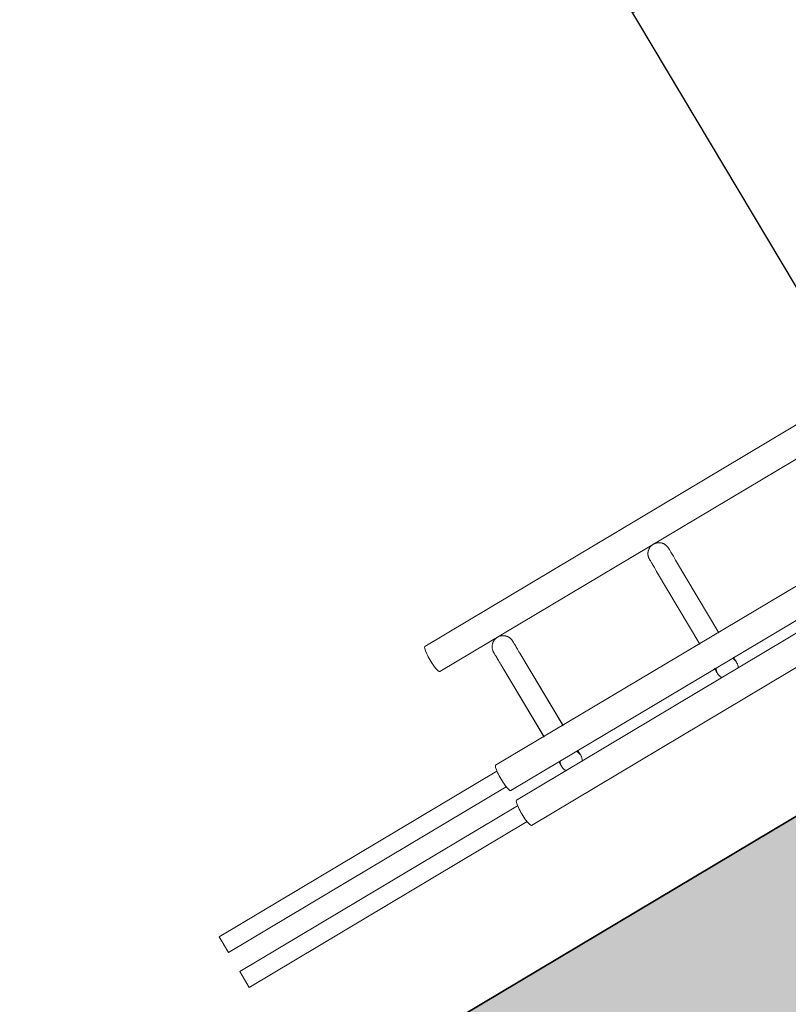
# Model space of a CAD drawing. Header units: metres. Extents: x 127444 to 127966, y 464485 to 464708.
# Tile 267 of 425: x 127922.413 to 127922.622, y 464649.067 to 464649.335. Entities that reach past the tile are written whole.
import ezdxf

# ---------------------------------------------------------------- set-up
doc = ezdxf.new("R2010")
doc.units = ezdxf.units.M
doc.layers.get('Defpoints').update_dxf_attribs({"color": 181, "lineweight": 25})
for name, color, linetype, lineweight in [('A-FLOR-HRAL', 11, 'Continuous', 9), ('B-WE-VH-VERHARDING_BETONSTRAATSTEEN-A-200', 8, 'Continuous', 9), ('N-WE-VH-VERHARDING_BETON-A', 252, 'Continuous', 18), ('N-WE-VH-VERHARDING_BETON-G', 252, 'Continuous', 35), ('S-BEAM', 12, 'Continuous', 9)]:
    doc.layers.add(name, color=color, linetype=linetype, lineweight=lineweight)

# ---------------------------------------------------------------- blocks, each defined once
blk = doc.blocks.new('34_22_B_BNP_Hekwerk_Integra_Schuin - Integra_Schuin_1000-4876941--2_00_00')
at = {"layer": 'A-FLOR-HRAL'}
for p, q in [((2736.98, 47.13), (-1956.09, 47.13)), ((-1956.09, 39.13), (2736.98, 39.13)), ((2736.97, 9.5), (-1956.09, 9.5)), ((-2044.5, 8), (-1956.6, 8)), ((-2044.5, 8), (-2044.5, 3)), ((-1956.6, 3), (-2044.5, 3)), ((-1956.09, 1.5), (2736.97, 1.5)), ((2736.97, -1.5), (-1956.09, -1.5)), ((-2044.5, -3), (-1956.6, -3)), ((-2044.5, -8), (-2044.5, -3)), ((-1956.6, -8), (-2044.5, -8)), ((-1956.09, -9.5), (2736.97, -9.5))]:
    blk.add_line(p, q, dxfattribs=at)
for centre in [(-1956.09, 43.13), (-1956.09, 5.5), (-1956.09, -5.5)]:
    blk.add_ellipse(centre, major_axis=(0, 4), ratio=0.163326, start_param=0, end_param=3.141593, dxfattribs=at)
at = {"layer": 'S-BEAM'}
for p, q in [((-1940.84, 32.34), (-1940.84, 9.36)), ((-1940.84, 32.34), (-1940.84, 9.36)), ((-1940.84, 32.34), (-1940.84, 9.36)), ((-1940.84, 32.34), (-1940.84, 9.37)), ((-1934.84, 9.36), (-1934.84, 32.34)), ((-1934.84, 9.36), (-1934.84, 32.34)), ((-1934.84, 9.36), (-1934.84, 32.34)), ((-1934.84, 9.37), (-1934.84, 32.34)), ((-1891.53, 32.34), (-1891.53, 9.36)), ((-1891.53, 32.34), (-1891.53, 9.36)), ((-1891.53, 32.34), (-1891.53, 9.36)), ((-1891.53, 32.34), (-1891.53, 9.36)), ((-1885.53, 9.36), (-1885.53, 32.34)), ((-1885.53, 9.36), (-1885.53, 32.34)), ((-1885.53, 9.36), (-1885.53, 32.34)), ((-1885.53, 9.36), (-1885.53, 32.34))]:
    blk.add_line(p, q, dxfattribs=at)
at = {"layer": 'S-BEAM', "flags": 128}
for points in [[(-1940.84, 36.13), (-1940.83, 36.25), (-1940.83, 36.36), (-1940.81, 36.48), (-1940.8, 36.6), (-1940.78, 36.72), (-1940.75, 36.84), (-1940.72, 36.95), (-1940.68, 37.07), (-1940.64, 37.18), (-1940.6, 37.29), (-1940.55, 37.4), (-1940.5, 37.51), (-1940.44, 37.62), (-1940.38, 37.72), (-1940.31, 37.82), (-1940.24, 37.92), (-1940.17, 38.01), (-1940.09, 38.1), (-1940.01, 38.19), (-1939.93, 38.28), (-1939.84, 38.36), (-1939.75, 38.44), (-1939.65, 38.51), (-1939.56, 38.58), (-1939.46, 38.65), (-1939.36, 38.71), (-1939.25, 38.77), (-1939.14, 38.83), (-1939.03, 38.88), (-1938.92, 38.92), (-1938.81, 38.96), (-1938.7, 39), (-1938.58, 39.03), (-1938.46, 39.06), (-1938.35, 39.08), (-1938.23, 39.1), (-1938.11, 39.11), (-1937.99, 39.12), (-1937.87, 39.12), (-1937.75, 39.12), (-1937.63, 39.12), (-1937.51, 39.11), (-1937.39, 39.09), (-1937.27, 39.07), (-1937.15, 39.05), (-1937.04, 39.02), (-1936.92, 38.98), (-1936.81, 38.94), (-1936.7, 38.9), (-1936.59, 38.85), (-1936.48, 38.8), (-1936.37, 38.74), (-1936.27, 38.68), (-1936.17, 38.62), (-1936.07, 38.55), (-1935.98, 38.48), (-1935.88, 38.4), (-1935.79, 38.32), (-1935.71, 38.24), (-1935.62, 38.15), (-1935.55, 38.06), (-1935.47, 37.97), (-1935.4, 37.87), (-1935.33, 37.77), (-1935.27, 37.67), (-1935.21, 37.57), (-1935.15, 37.46), (-1935.1, 37.35), (-1935.05, 37.24), (-1935.01, 37.13), (-1934.97, 37.02), (-1934.94, 36.9), (-1934.91, 36.78), (-1934.89, 36.67), (-1934.87, 36.55), (-1934.85, 36.43), (-1934.84, 36.31), (-1934.84, 36.19), (-1934.84, 36.13)], [(-1940.8, 36.6), (-1940.78, 36.72), (-1940.75, 36.84), (-1940.72, 36.95), (-1940.68, 37.07), (-1940.64, 37.18), (-1940.6, 37.29), (-1940.55, 37.4), (-1940.5, 37.51), (-1940.44, 37.62), (-1940.38, 37.72), (-1940.31, 37.82), (-1940.24, 37.92), (-1940.17, 38.01), (-1940.09, 38.1), (-1940.01, 38.19), (-1939.93, 38.28), (-1939.84, 38.36), (-1939.75, 38.44), (-1939.65, 38.51), (-1939.56, 38.58), (-1939.46, 38.65), (-1939.36, 38.71), (-1939.25, 38.77), (-1939.14, 38.83), (-1939.03, 38.88), (-1938.92, 38.92), (-1938.81, 38.96), (-1938.7, 39), (-1938.58, 39.03), (-1938.46, 39.06), (-1938.35, 39.08), (-1938.23, 39.1), (-1938.11, 39.11), (-1937.99, 39.12), (-1937.87, 39.12), (-1937.75, 39.12), (-1937.63, 39.12), (-1937.51, 39.11), (-1937.39, 39.09), (-1937.27, 39.07), (-1937.15, 39.05), (-1937.04, 39.02), (-1936.92, 38.98), (-1936.81, 38.94), (-1936.7, 38.9), (-1936.59, 38.85), (-1936.48, 38.8), (-1936.37, 38.74), (-1936.27, 38.68), (-1936.17, 38.62), (-1936.07, 38.55), (-1935.98, 38.48), (-1935.88, 38.4), (-1935.79, 38.32), (-1935.71, 38.24), (-1935.62, 38.15), (-1935.55, 38.06), (-1935.47, 37.97), (-1935.4, 37.87), (-1935.33, 37.77), (-1935.27, 37.67), (-1935.21, 37.57), (-1935.15, 37.46), (-1935.1, 37.35), (-1935.05, 37.24), (-1935.01, 37.13), (-1934.97, 37.02), (-1934.94, 36.9), (-1934.91, 36.78), (-1934.89, 36.67), (-1934.87, 36.55), (-1934.85, 36.43), (-1934.84, 36.31), (-1934.84, 36.19), (-1934.84, 36.13)], [(-1891.53, 36.13), (-1891.53, 36.25), (-1891.53, 36.36), (-1891.51, 36.48), (-1891.5, 36.6), (-1891.48, 36.72), (-1891.45, 36.84), (-1891.42, 36.95), (-1891.38, 37.07), (-1891.34, 37.18), (-1891.3, 37.29), (-1891.25, 37.4), (-1891.2, 37.51), (-1891.14, 37.62), (-1891.08, 37.72), (-1891.01, 37.82), (-1890.94, 37.92), (-1890.87, 38.01), (-1890.79, 38.1), (-1890.71, 38.19), (-1890.62, 38.28), (-1890.54, 38.36), (-1890.45, 38.44), (-1890.35, 38.51), (-1890.26, 38.58), (-1890.16, 38.65), (-1890.05, 38.71), (-1889.95, 38.77), (-1889.84, 38.83), (-1889.73, 38.88), (-1889.62, 38.92), (-1889.51, 38.96), (-1889.39, 39), (-1889.28, 39.03), (-1889.16, 39.06), (-1889.04, 39.08), (-1888.93, 39.1), (-1888.81, 39.11), (-1888.69, 39.12), (-1888.57, 39.12), (-1888.45, 39.12), (-1888.33, 39.12), (-1888.21, 39.11), (-1888.09, 39.09), (-1887.97, 39.07), (-1887.85, 39.05), (-1887.74, 39.02), (-1887.62, 38.98), (-1887.51, 38.94), (-1887.4, 38.9), (-1887.29, 38.85), (-1887.18, 38.8), (-1887.07, 38.74), (-1886.97, 38.68), (-1886.87, 38.62), (-1886.77, 38.55), (-1886.67, 38.48), (-1886.58, 38.4), (-1886.49, 38.32), (-1886.41, 38.24), (-1886.32, 38.15), (-1886.24, 38.06), (-1886.17, 37.97), (-1886.1, 37.87), (-1886.03, 37.77), (-1885.96, 37.67), (-1885.9, 37.57), (-1885.85, 37.46), (-1885.8, 37.35), (-1885.75, 37.24), (-1885.71, 37.13), (-1885.67, 37.02), (-1885.64, 36.9), (-1885.61, 36.78), (-1885.58, 36.67), (-1885.56, 36.55), (-1885.55, 36.43), (-1885.54, 36.31), (-1885.54, 36.19), (-1885.53, 36.13)], [(-1891.5, 36.6), (-1891.48, 36.72), (-1891.45, 36.84), (-1891.42, 36.95), (-1891.38, 37.07), (-1891.34, 37.18), (-1891.3, 37.29), (-1891.25, 37.4), (-1891.2, 37.51), (-1891.14, 37.62), (-1891.08, 37.72), (-1891.01, 37.82), (-1890.94, 37.92), (-1890.87, 38.01), (-1890.79, 38.1), (-1890.71, 38.19), (-1890.62, 38.28), (-1890.54, 38.36), (-1890.45, 38.44), (-1890.35, 38.51), (-1890.26, 38.58), (-1890.16, 38.65), (-1890.05, 38.71), (-1889.95, 38.77), (-1889.84, 38.83), (-1889.73, 38.88), (-1889.62, 38.92), (-1889.51, 38.96), (-1889.39, 39), (-1889.28, 39.03), (-1889.16, 39.06), (-1889.04, 39.08), (-1888.93, 39.1), (-1888.81, 39.11), (-1888.69, 39.12), (-1888.57, 39.12), (-1888.45, 39.12), (-1888.33, 39.12), (-1888.21, 39.11), (-1888.09, 39.09), (-1887.97, 39.07), (-1887.85, 39.05), (-1887.74, 39.02), (-1887.62, 38.98), (-1887.51, 38.94), (-1887.4, 38.9), (-1887.29, 38.85), (-1887.18, 38.8), (-1887.07, 38.74), (-1886.97, 38.68), (-1886.87, 38.62), (-1886.77, 38.55), (-1886.67, 38.48), (-1886.58, 38.4), (-1886.49, 38.32), (-1886.41, 38.24), (-1886.32, 38.15), (-1886.24, 38.06), (-1886.17, 37.97), (-1886.1, 37.87), (-1886.03, 37.77), (-1885.96, 37.67), (-1885.9, 37.57), (-1885.85, 37.46), (-1885.8, 37.35), (-1885.75, 37.24), (-1885.71, 37.13), (-1885.67, 37.02), (-1885.64, 36.9), (-1885.61, 36.78), (-1885.58, 36.67), (-1885.56, 36.55), (-1885.55, 36.43), (-1885.54, 36.31), (-1885.54, 36.19), (-1885.53, 36.13)], [(-1940.84, 32.34), (-1940.84, 32.75), (-1940.84, 33.15), (-1940.84, 33.52), (-1940.84, 33.87), (-1940.84, 34.2), (-1940.84, 34.5), (-1940.84, 34.78), (-1940.84, 35.03), (-1940.84, 35.26), (-1940.84, 35.46), (-1940.84, 35.64), (-1940.84, 35.78), (-1940.84, 35.91), (-1940.84, 36), (-1940.84, 36.07), (-1940.84, 36.11), (-1940.84, 36.13)], [(-1940.84, 36.13), (-1940.84, 36.11), (-1940.84, 36.07), (-1940.84, 36), (-1940.84, 35.91), (-1940.84, 35.79), (-1940.84, 35.64), (-1940.84, 35.46), (-1940.84, 35.26), (-1940.84, 35.04), (-1940.84, 34.78), (-1940.84, 34.51), (-1940.84, 34.2), (-1940.84, 33.88), (-1940.84, 33.53), (-1940.84, 33.16), (-1940.84, 32.76), (-1940.84, 32.34), (-1940.84, 32.34)], [(-1934.84, 32.34), (-1934.84, 32.75), (-1934.84, 33.15), (-1934.84, 33.52), (-1934.84, 33.87), (-1934.84, 34.2), (-1934.84, 34.5), (-1934.84, 34.78), (-1934.84, 35.03), (-1934.84, 35.26), (-1934.84, 35.46), (-1934.84, 35.64), (-1934.84, 35.78), (-1934.84, 35.91), (-1934.84, 36), (-1934.84, 36.07), (-1934.84, 36.11), (-1934.84, 36.13)], [(-1934.84, 36.13), (-1934.84, 36.11), (-1934.84, 36.07), (-1934.84, 36), (-1934.84, 35.91), (-1934.84, 35.79), (-1934.84, 35.64), (-1934.84, 35.46), (-1934.84, 35.26), (-1934.84, 35.04), (-1934.84, 34.78), (-1934.84, 34.51), (-1934.84, 34.2), (-1934.84, 33.88), (-1934.84, 33.53), (-1934.84, 33.16), (-1934.84, 32.76), (-1934.84, 32.34), (-1934.84, 32.34)], [(-1934.84, 33.52), (-1934.84, 33.87), (-1934.84, 34.2), (-1934.84, 34.5), (-1934.84, 34.78), (-1934.84, 35.03), (-1934.84, 35.26), (-1934.84, 35.46), (-1934.84, 35.64), (-1934.84, 35.78), (-1934.84, 35.91), (-1934.84, 36), (-1934.84, 36.07), (-1934.84, 36.11), (-1934.84, 36.13)], [(-1934.84, 36.13), (-1934.84, 36.11), (-1934.84, 36.07), (-1934.84, 36), (-1934.84, 35.91), (-1934.84, 35.79), (-1934.84, 35.64), (-1934.84, 35.46), (-1934.84, 35.26), (-1934.84, 35.04), (-1934.84, 34.78), (-1934.84, 34.51), (-1934.84, 34.2), (-1934.84, 33.88), (-1934.84, 33.53)], [(-1891.53, 32.34), (-1891.53, 32.75), (-1891.53, 33.15), (-1891.53, 33.52), (-1891.53, 33.87), (-1891.53, 34.2), (-1891.53, 34.5), (-1891.53, 34.78), (-1891.53, 35.03), (-1891.53, 35.26), (-1891.53, 35.46), (-1891.53, 35.64), (-1891.53, 35.78), (-1891.53, 35.91), (-1891.53, 36), (-1891.53, 36.07), (-1891.53, 36.11), (-1891.53, 36.13)], [(-1891.53, 36.13), (-1891.53, 36.11), (-1891.53, 36.07), (-1891.53, 36), (-1891.53, 35.91), (-1891.53, 35.79), (-1891.53, 35.64), (-1891.53, 35.46), (-1891.53, 35.26), (-1891.53, 35.04), (-1891.53, 34.78), (-1891.53, 34.51), (-1891.53, 34.2), (-1891.53, 33.88), (-1891.53, 33.53), (-1891.53, 33.16), (-1891.53, 32.76), (-1891.53, 32.34), (-1891.53, 32.34)], [(-1885.53, 32.34), (-1885.53, 32.75), (-1885.53, 33.15), (-1885.53, 33.52), (-1885.53, 33.87), (-1885.53, 34.2), (-1885.53, 34.5), (-1885.53, 34.78), (-1885.53, 35.03), (-1885.53, 35.26), (-1885.53, 35.46), (-1885.53, 35.64), (-1885.53, 35.78), (-1885.53, 35.91), (-1885.53, 36), (-1885.53, 36.07), (-1885.53, 36.11), (-1885.53, 36.13)], [(-1885.53, 36.13), (-1885.53, 36.11), (-1885.53, 36.07), (-1885.53, 36), (-1885.53, 35.91), (-1885.53, 35.79), (-1885.53, 35.64), (-1885.53, 35.46), (-1885.53, 35.26), (-1885.53, 35.04), (-1885.53, 34.78), (-1885.53, 34.51), (-1885.53, 34.2), (-1885.53, 33.88), (-1885.53, 33.53), (-1885.53, 33.16), (-1885.53, 32.76), (-1885.53, 32.34), (-1885.53, 32.34)], [(-1885.53, 33.52), (-1885.53, 33.87), (-1885.53, 34.2), (-1885.53, 34.5), (-1885.53, 34.78), (-1885.53, 35.03), (-1885.53, 35.26), (-1885.53, 35.46), (-1885.53, 35.64), (-1885.53, 35.78), (-1885.53, 35.91), (-1885.53, 36), (-1885.53, 36.07), (-1885.53, 36.11), (-1885.53, 36.13)], [(-1885.53, 36.13), (-1885.53, 36.11), (-1885.53, 36.07), (-1885.53, 36), (-1885.53, 35.91), (-1885.53, 35.79), (-1885.53, 35.64), (-1885.53, 35.46), (-1885.53, 35.26), (-1885.53, 35.04), (-1885.53, 34.78), (-1885.53, 34.51), (-1885.53, 34.2), (-1885.53, 33.88), (-1885.53, 33.53)], [(-1940.84, 32.34), (-1940.84, 32.75), (-1940.84, 33.15), (-1940.84, 33.52), (-1940.84, 33.87), (-1940.84, 34.2)], [(-1940.84, 34.2), (-1940.84, 33.88), (-1940.84, 33.53), (-1940.84, 33.16), (-1940.84, 32.76), (-1940.84, 32.34), (-1940.84, 32.34)], [(-1891.53, 32.34), (-1891.53, 32.75), (-1891.53, 33.15), (-1891.53, 33.52), (-1891.53, 33.87), (-1891.53, 34.2)], [(-1891.53, 34.2), (-1891.53, 33.88), (-1891.53, 33.53), (-1891.53, 33.16), (-1891.53, 32.76), (-1891.53, 32.34), (-1891.53, 32.34)], [(-1940.84, 1.58), (-1940.84, 1.38), (-1940.84, 1.19), (-1940.84, 1.02), (-1940.84, 0.86), (-1940.84, 0.71), (-1940.84, 0.58), (-1940.84, 0.46), (-1940.84, 0.35), (-1940.84, 0.26), (-1940.84, 0.18), (-1940.84, 0.12), (-1940.84, 0.07), (-1940.84, 0.03), (-1940.84, 0.01), (-1940.84, 0)], [(-1940.84, 1.58), (-1940.84, 1.38), (-1940.84, 1.19), (-1940.84, 1.02), (-1940.84, 0.86), (-1940.84, 0.71), (-1940.84, 0.58), (-1940.84, 0.46), (-1940.84, 0.35), (-1940.84, 0.26), (-1940.84, 0.18), (-1940.84, 0.12), (-1940.84, 0.07), (-1940.84, 0.03), (-1940.84, 0.01), (-1940.84, 0)], [(-1940.84, 0), (-1940.84, 0.01), (-1940.84, 0.03), (-1940.84, 0.06), (-1940.84, 0.11), (-1940.84, 0.18), (-1940.84, 0.26), (-1940.84, 0.35), (-1940.84, 0.46), (-1940.84, 0.58), (-1940.84, 0.71), (-1940.84, 0.86), (-1940.84, 1.02), (-1940.84, 1.19), (-1940.84, 1.37), (-1940.84, 1.57)], [(-1940.84, 0), (-1940.84, 0.01), (-1940.84, 0.03), (-1940.84, 0.06), (-1940.84, 0.11), (-1940.84, 0.18), (-1940.84, 0.26), (-1940.84, 0.35), (-1940.84, 0.46), (-1940.84, 0.58), (-1940.84, 0.71), (-1940.84, 0.86), (-1940.84, 1.02), (-1940.84, 1.19), (-1940.84, 1.37), (-1940.84, 1.57)], [(-1940.79, -0.54), (-1940.81, -0.42), (-1940.82, -0.3), (-1940.83, -0.18), (-1940.84, -0.06), (-1940.84, 0)], [(-1940.79, -0.54), (-1940.81, -0.42), (-1940.82, -0.3), (-1940.83, -0.18), (-1940.84, -0.06), (-1940.84, 0)], [(-1934.84, 0), (-1934.84, -0.12), (-1934.85, -0.24), (-1934.86, -0.36), (-1934.87, -0.48), (-1934.9, -0.6)], [(-1934.84, 0), (-1934.84, -0.12), (-1934.85, -0.24), (-1934.86, -0.36), (-1934.87, -0.48), (-1934.9, -0.6)], [(-1934.84, 1.58), (-1934.84, 1.38), (-1934.84, 1.19), (-1934.84, 1.02), (-1934.84, 0.86), (-1934.84, 0.71), (-1934.84, 0.58), (-1934.84, 0.46), (-1934.84, 0.35), (-1934.84, 0.26), (-1934.84, 0.18), (-1934.84, 0.12), (-1934.84, 0.07), (-1934.84, 0.03), (-1934.84, 0.01), (-1934.84, 0)], [(-1934.84, 1.58), (-1934.84, 1.38), (-1934.84, 1.19), (-1934.84, 1.02), (-1934.84, 0.86), (-1934.84, 0.71), (-1934.84, 0.58), (-1934.84, 0.46), (-1934.84, 0.35), (-1934.84, 0.26), (-1934.84, 0.18), (-1934.84, 0.12), (-1934.84, 0.07), (-1934.84, 0.03), (-1934.84, 0.01), (-1934.84, 0)], [(-1934.84, 0), (-1934.84, 0.01), (-1934.84, 0.03), (-1934.84, 0.06), (-1934.84, 0.11), (-1934.84, 0.18), (-1934.84, 0.26), (-1934.84, 0.35), (-1934.84, 0.46), (-1934.84, 0.58), (-1934.84, 0.71), (-1934.84, 0.86), (-1934.84, 1.02), (-1934.84, 1.19), (-1934.84, 1.37), (-1934.84, 1.57)], [(-1934.84, 0), (-1934.84, 0.01), (-1934.84, 0.03), (-1934.84, 0.06), (-1934.84, 0.11), (-1934.84, 0.18), (-1934.84, 0.26), (-1934.84, 0.35), (-1934.84, 0.46), (-1934.84, 0.58), (-1934.84, 0.71), (-1934.84, 0.86), (-1934.84, 1.02), (-1934.84, 1.19), (-1934.84, 1.37), (-1934.84, 1.57)], [(-1891.53, 1.58), (-1891.53, 1.38), (-1891.53, 1.19), (-1891.53, 1.02), (-1891.53, 0.86), (-1891.53, 0.71), (-1891.53, 0.58), (-1891.53, 0.46), (-1891.53, 0.35), (-1891.53, 0.26), (-1891.53, 0.18), (-1891.53, 0.12), (-1891.53, 0.07), (-1891.53, 0.03), (-1891.53, 0.01), (-1891.53, 0)], [(-1891.53, 1.58), (-1891.53, 1.38), (-1891.53, 1.19), (-1891.53, 1.02), (-1891.53, 0.86), (-1891.53, 0.71), (-1891.53, 0.58), (-1891.53, 0.46), (-1891.53, 0.35), (-1891.53, 0.26), (-1891.53, 0.18), (-1891.53, 0.12), (-1891.53, 0.07), (-1891.53, 0.03), (-1891.53, 0.01), (-1891.53, 0)], [(-1891.53, 0), (-1891.53, 0.01), (-1891.53, 0.03), (-1891.53, 0.06), (-1891.53, 0.11), (-1891.53, 0.18), (-1891.53, 0.26), (-1891.53, 0.35), (-1891.53, 0.46), (-1891.53, 0.58), (-1891.53, 0.71), (-1891.53, 0.86), (-1891.53, 1.02), (-1891.53, 1.19), (-1891.53, 1.37), (-1891.53, 1.57)], [(-1891.53, 0), (-1891.53, 0.01), (-1891.53, 0.03), (-1891.53, 0.06), (-1891.53, 0.11), (-1891.53, 0.18), (-1891.53, 0.26), (-1891.53, 0.35), (-1891.53, 0.46), (-1891.53, 0.58), (-1891.53, 0.71), (-1891.53, 0.86), (-1891.53, 1.02), (-1891.53, 1.19), (-1891.53, 1.37), (-1891.53, 1.57)], [(-1891.49, -0.54), (-1891.5, -0.42), (-1891.52, -0.3), (-1891.53, -0.18), (-1891.53, -0.06), (-1891.53, 0)], [(-1891.49, -0.54), (-1891.5, -0.42), (-1891.52, -0.3), (-1891.53, -0.18), (-1891.53, -0.06), (-1891.53, 0)], [(-1885.53, 0), (-1885.54, -0.12), (-1885.54, -0.24), (-1885.56, -0.36), (-1885.57, -0.48), (-1885.59, -0.6)], [(-1885.53, 0), (-1885.54, -0.12), (-1885.54, -0.24), (-1885.56, -0.36), (-1885.57, -0.48), (-1885.59, -0.6)], [(-1885.53, 1.58), (-1885.53, 1.38), (-1885.53, 1.19), (-1885.53, 1.02), (-1885.53, 0.86), (-1885.53, 0.71), (-1885.53, 0.58), (-1885.53, 0.46), (-1885.53, 0.35), (-1885.53, 0.26), (-1885.53, 0.18), (-1885.53, 0.12), (-1885.53, 0.07), (-1885.53, 0.03), (-1885.53, 0.01), (-1885.53, 0)], [(-1885.53, 1.58), (-1885.53, 1.38), (-1885.53, 1.19), (-1885.53, 1.02), (-1885.53, 0.86), (-1885.53, 0.71), (-1885.53, 0.58), (-1885.53, 0.46), (-1885.53, 0.35), (-1885.53, 0.26), (-1885.53, 0.18), (-1885.53, 0.12), (-1885.53, 0.07), (-1885.53, 0.03), (-1885.53, 0.01), (-1885.53, 0)], [(-1885.53, 0), (-1885.53, 0.01), (-1885.53, 0.03), (-1885.53, 0.06), (-1885.53, 0.11), (-1885.53, 0.18), (-1885.53, 0.26), (-1885.53, 0.35), (-1885.53, 0.46), (-1885.53, 0.58), (-1885.53, 0.71), (-1885.53, 0.86), (-1885.53, 1.02), (-1885.53, 1.19), (-1885.53, 1.37), (-1885.53, 1.57)], [(-1885.53, 0), (-1885.53, 0.01), (-1885.53, 0.03), (-1885.53, 0.06), (-1885.53, 0.11), (-1885.53, 0.18), (-1885.53, 0.26), (-1885.53, 0.35), (-1885.53, 0.46), (-1885.53, 0.58), (-1885.53, 0.71), (-1885.53, 0.86), (-1885.53, 1.02), (-1885.53, 1.19), (-1885.53, 1.37), (-1885.53, 1.57)], [(-1940.41, -1.55), (-1940.47, -1.44), (-1940.52, -1.34), (-1940.57, -1.23)], [(-1940.41, -1.55), (-1940.47, -1.44), (-1940.52, -1.34), (-1940.57, -1.23)], [(-1891.11, -1.55), (-1891.17, -1.44), (-1891.22, -1.34), (-1891.27, -1.23)], [(-1891.11, -1.55), (-1891.17, -1.44), (-1891.22, -1.34), (-1891.27, -1.23)]]:
    blk.add_lwpolyline(points, dxfattribs=at)
at = {"layer": 'S-BEAM'}
for centre, start, end in [((-1937.84, 0), 150, 180), ((-1937.84, 0), 165, 180), ((-1937.84, 0), 180, 210), ((-1937.84, 0), 180, 195), ((-1937.84, 0), 0, 30), ((-1937.84, 0), 330, 0), ((-1937.84, 0), 0, 15), ((-1937.84, 0), 345, 0), ((-1888.53, 0), 150, 180), ((-1888.53, 0), 165, 180), ((-1888.53, 0), 180, 210), ((-1888.53, 0), 180, 195), ((-1888.53, 0), 0, 30), ((-1888.53, 0), 330, 0), ((-1888.53, 0), 0, 15), ((-1888.53, 0), 345, 0)]:
    blk.add_arc(centre, 3, start, end, dxfattribs=at)

msp = doc.modelspace()

# ---------------------------------------------------------------- hatches: boundary and pattern name
at = {"layer": 'B-WE-VH-VERHARDING_BETONSTRAATSTEEN-A-200'}
h = msp.add_hatch(dxfattribs=at)
h.set_pattern_fill('AVH-BSS_KEIFORMAAT_ELLEBOOG-SO', color=256, angle=1, pattern_type=2)
h.set_pattern_definition([(31.81611, (127908.58607, 464613.06392), (0.03386772, 0.14457862), [0.315, -0.105]), (301.81611, (127908.47536, 464613.24236), (0.03386772, 0.14457862), [0.315, -0.105])])
h.paths.add_polyline_path([(127940.57923, 464651.66311), (127937.65926, 464649.92134), (127938.01786, 464649.32017), (127940.93783, 464651.06194)], flags=16)
h.paths.add_polyline_path([(127944.2228, 464653.02142), (127943.8642, 464653.62259), (127940.94423, 464651.88083), (127941.30283, 464651.27966)], flags=16)
edge = h.paths.add_edge_path(flags=16)
edge.add_arc((127917.88105, 464700.47107), 0.4, 30.8149, 210.8149)
edge.add_line((127917.53752, 464700.26616), (127921.37951, 464693.82496))
edge.add_arc((127921.72304, 464694.02987), 0.4, 210.8149, 390.8149)
edge.add_line((127922.06657, 464694.23477), (127918.22458, 464700.67597))
edge = h.paths.add_edge_path()
edge.add_line((127929.24995, 464697.53579), (127928.80329, 464697.26935))
edge.add_line((127928.80329, 464697.26935), (127928.62665, 464697.56548))
edge.add_line((127928.62665, 464697.56548), (127924.41416, 464695.05272))
edge.add_line((127924.41416, 464695.05272), (127919.91876, 464702.589))
edge.add_arc((127922.49521, 464704.12585), 3, 146.6578, 210.81611, ccw=False)
edge.add_line((127919.989, 464705.77476), (127913.63025, 464701.98178))
edge.add_arc((127913.33915, 464701.57526), 0.5, 30.8162, 54.3942, ccw=False)
edge.add_line((127913.76856, 464701.8314), (127919.60859, 464692.04091))
edge.add_arc((127919.17411, 464691.7839), 0.50481, -52.9525, 30.6058, ccw=False)
edge.add_line((127919.47824, 464691.381), (127915.65218, 464689.09885))
edge.add_line((127915.65218, 464689.09885), (127916.2004, 464688.17979))
edge.add_line((127916.2004, 464688.17979), (127915.59923, 464687.82119))
edge.add_line((127915.59923, 464687.82119), (127915.05101, 464688.74026))
edge.add_line((127915.05101, 464688.74026), (127913.20424, 464687.63872))
edge.add_line((127913.20424, 464687.63872), (127914.89256, 464684.76207))
edge.add_line((127914.89256, 464684.76207), (127915.59184, 464684.79392))
edge.add_line((127915.59184, 464684.79392), (127915.63332, 464683.88302))
edge.add_line((127915.63332, 464683.88302), (127917.341, 464684.90122))
edge.add_line((127917.341, 464684.90122), (127916.77749, 464685.84591))
edge.add_line((127916.77749, 464685.84591), (127917.37866, 464686.20451))
edge.add_line((127917.37866, 464686.20451), (127918.50568, 464684.31512))
edge.add_line((127918.50568, 464684.31512), (127917.90451, 464683.95652))
edge.add_line((127917.90451, 464683.95652), (127919.08277, 464681.98124))
edge.add_line((127919.08277, 464681.98124), (127919.68394, 464682.33984))
edge.add_line((127919.68394, 464682.33984), (127921.4257, 464679.41987))
edge.add_line((127921.4257, 464679.41987), (127920.82453, 464679.06127))
edge.add_line((127920.82453, 464679.06127), (127922.00279, 464677.08599))
edge.add_line((127922.00279, 464677.08599), (127922.60396, 464677.44459))
edge.add_line((127922.60396, 464677.44459), (127923.73098, 464675.5552))
edge.add_line((127923.73098, 464675.5552), (127923.12981, 464675.1966))
edge.add_line((127923.12981, 464675.1966), (127924.61544, 464672.70603))
edge.add_line((127924.61544, 464672.70603), (127925.21661, 464673.06463))
edge.add_line((127925.21661, 464673.06463), (127926.34363, 464671.17523))
edge.add_line((127926.34363, 464671.17523), (127927.82926, 464668.68467))
edge.add_line((127927.82926, 464668.68467), (127928.95628, 464666.79527))
edge.add_line((127928.95628, 464666.79527), (127930.44191, 464664.30471))
edge.add_line((127930.44191, 464664.30471), (127931.56893, 464662.41531))
edge.add_line((127931.56893, 464662.41531), (127930.96776, 464662.05671))
edge.add_line((127930.96776, 464662.05671), (127932.45339, 464659.56615))
edge.add_line((127932.45339, 464659.56615), (127933.05456, 464659.92475))
edge.add_line((127933.05456, 464659.92475), (127934.18159, 464658.03535))
edge.add_line((127934.18159, 464658.03535), (127933.58041, 464657.67675))
edge.add_line((127933.58041, 464657.67675), (127933.90059, 464657.13999))
edge.add_line((127933.90059, 464657.13999), (127935.47222, 464658.07747))
edge.add_line((127935.47222, 464658.07747), (127936.59925, 464656.18808))
edge.add_line((127936.59925, 464656.18808), (127934.70986, 464655.06105))
edge.add_line((127934.70986, 464655.06105), (127933.96704, 464656.30634))
edge.add_line((127933.96704, 464656.30634), (127931.26177, 464654.69264))
edge.add_line((127931.26177, 464654.69264), (127931.62037, 464654.09147))
edge.add_line((127931.62037, 464654.09147), (127931.0192, 464653.73287))
edge.add_line((127931.0192, 464653.73287), (127930.66068, 464654.33409))
edge.add_line((127930.66068, 464654.33409), (127926.95213, 464652.12194))
edge.add_line((127926.95213, 464652.12194), (127930.18506, 464645.46298))
edge.add_line((127930.18506, 464645.46298), (127936.19927, 464649.05046))
edge.add_line((127936.19927, 464649.05046), (127936.55787, 464648.44929))
edge.add_line((127936.55787, 464648.44929), (127921.0133, 464639.17694))
edge.add_line((127921.0133, 464639.17694), (127920.84681, 464639.45605))
edge.add_line((127920.84681, 464639.45605), (127918.35625, 464637.97043))
edge.add_line((127918.35625, 464637.97043), (127918.90695, 464637.0472))
edge.add_line((127918.90695, 464637.0472), (127917.01756, 464635.92018))
edge.add_line((127917.01756, 464635.92018), (127916.46685, 464636.8434))
edge.add_line((127916.46685, 464636.8434), (127913.97628, 464635.35778))
edge.add_line((127913.97628, 464635.35778), (127914.14278, 464635.07866))
edge.add_line((127914.14278, 464635.07866), (127912.25338, 464633.95164))
edge.add_line((127912.25338, 464633.95164), (127915.11458, 464629.155))
edge.add_line((127915.11458, 464629.155), (127902.72187, 464621.76273))
edge.add_line((127902.72187, 464621.76273), (127903.5901, 464620.30719))
edge.add_line((127903.5901, 464620.30719), (127904.08821, 464620.60432))
edge.add_line((127904.08821, 464620.60432), (127904.44681, 464620.00315))
edge.add_line((127904.44681, 464620.00315), (127903.9487, 464619.70602))
edge.add_line((127903.9487, 464619.70602), (127905.69046, 464616.78605))
edge.add_line((127905.69046, 464616.78605), (127906.18858, 464617.08317))
edge.add_line((127906.18858, 464617.08317), (127906.54718, 464616.482))
edge.add_line((127906.54718, 464616.482), (127906.04906, 464616.18488))
edge.add_line((127906.04906, 464616.18488), (127907.79083, 464613.2649))
edge.add_line((127907.79083, 464613.2649), (127908.28894, 464613.56203))
edge.add_line((127908.28894, 464613.56203), (127908.58607, 464613.06392))
edge.add_line((127908.58607, 464613.06392), (127911.67781, 464614.90814))
edge.add_line((127911.67781, 464614.90814), (127911.38068, 464615.40625))
edge.add_line((127911.38068, 464615.40625), (127922.07294, 464621.78419))
edge.add_line((127922.07294, 464621.78419), (127922.37006, 464621.28608))
edge.add_line((127922.37006, 464621.28608), (127924.86063, 464622.7717))
edge.add_line((127924.86063, 464622.7717), (127924.5635, 464623.26982))
edge.add_line((127924.5635, 464623.26982), (127926.4529, 464624.39684))
edge.add_line((127926.4529, 464624.39684), (127926.75002, 464623.89873))
edge.add_line((127926.75002, 464623.89873), (127929.24059, 464625.38436))
edge.add_line((127929.24059, 464625.38436), (127928.94347, 464625.88247))
edge.add_line((127928.94347, 464625.88247), (127930.83286, 464627.00949))
edge.add_line((127930.83286, 464627.00949), (127931.12999, 464626.51138))
edge.add_line((127931.12999, 464626.51138), (127933.62055, 464627.99701))
edge.add_line((127933.62055, 464627.99701), (127933.32343, 464628.49512))
edge.add_line((127933.32343, 464628.49512), (127935.21282, 464629.62214))
edge.add_line((127935.21282, 464629.62214), (127935.50995, 464629.12403))
edge.add_line((127935.50995, 464629.12403), (127938.00051, 464630.60966))
edge.add_line((127938.00051, 464630.60966), (127937.96978, 464630.66119))
edge.add_line((127937.96978, 464630.66119), (127938.61389, 464631.0454))
edge.add_line((127938.61389, 464631.0454), (127938.3475, 464631.49198))
edge.add_line((127938.3475, 464631.49198), (127938.94867, 464631.85058))
edge.add_line((127938.94867, 464631.85058), (127939.21506, 464631.404))
edge.add_line((127939.21506, 464631.404), (127942.99385, 464633.65805))
edge.add_line((127942.99385, 464633.65805), (127942.72746, 464634.10463))
edge.add_line((127942.72746, 464634.10463), (127943.32863, 464634.46323))
edge.add_line((127943.32863, 464634.46323), (127943.59502, 464634.01665))
edge.add_line((127943.59502, 464634.01665), (127947.37381, 464636.2707))
edge.add_line((127947.37381, 464636.2707), (127947.10742, 464636.71728))
edge.add_line((127947.10742, 464636.71728), (127947.70859, 464637.07588))
edge.add_line((127947.70859, 464637.07588), (127947.97498, 464636.6293))
edge.add_line((127947.97498, 464636.6293), (127951.75377, 464638.88335))
edge.add_line((127951.75377, 464638.88335), (127951.48738, 464639.32993))
edge.add_line((127951.48738, 464639.32993), (127952.08855, 464639.68853))
edge.add_line((127952.08855, 464639.68853), (127952.35494, 464639.24195))
edge.add_line((127952.35494, 464639.24195), (127956.13373, 464641.496))
edge.add_line((127956.13373, 464641.496), (127955.86734, 464641.94258))
edge.add_line((127955.86734, 464641.94258), (127956.46851, 464642.30118))
edge.add_line((127956.46851, 464642.30118), (127956.7349, 464641.8546))
edge.add_line((127956.7349, 464641.8546), (127960.51369, 464644.10865))
edge.add_line((127960.51369, 464644.10865), (127960.2473, 464644.55523))
edge.add_line((127960.2473, 464644.55523), (127960.69389, 464644.82162))
edge.add_line((127960.69389, 464644.82162), (127959.27999, 464647.19196))
edge.add_line((127959.27999, 464647.19196), (127958.8334, 464646.92557))
edge.add_line((127958.8334, 464646.92557), (127958.47477, 464647.52678))
edge.add_line((127958.47477, 464647.52678), (127958.92142, 464647.79309))
edge.add_line((127958.92142, 464647.79309), (127958.87527, 464647.87041))
edge.add_line((127958.87527, 464647.87041), (127958.83663, 464647.84737))
edge.add_line((127958.83663, 464647.84737), (127958.29873, 464648.74912))
edge.add_line((127958.29873, 464648.74912), (127958.3374, 464648.77219))
edge.add_line((127958.3374, 464648.77219), (127958.29125, 464648.84946))
edge.add_line((127958.29125, 464648.84946), (127957.84469, 464648.58308))
edge.add_line((127957.84469, 464648.58308), (127957.48609, 464649.18425))
edge.add_line((127957.48609, 464649.18425), (127957.93268, 464649.45064))
edge.add_line((127957.93268, 464649.45064), (127955.52494, 464653.48708))
edge.add_line((127955.52494, 464653.48708), (127955.07836, 464653.22069))
edge.add_line((127955.07836, 464653.22069), (127954.71976, 464653.82186))
edge.add_line((127954.71976, 464653.82186), (127955.16635, 464654.08825))
edge.add_line((127955.16635, 464654.08825), (127952.76374, 464658.1161))
edge.add_line((127952.76374, 464658.1161), (127952.31714, 464657.8497))
edge.add_line((127952.31714, 464657.8497), (127951.95854, 464658.45088))
edge.add_line((127951.95854, 464658.45088), (127952.40514, 464658.71727))
edge.add_line((127952.40514, 464658.71727), (127950.1511, 464662.49607))
edge.add_line((127950.1511, 464662.49607), (127949.70449, 464662.22967))
edge.add_line((127949.70449, 464662.22967), (127949.34589, 464662.83084))
edge.add_line((127949.34589, 464662.83084), (127949.79248, 464663.09722))
edge.add_line((127949.79248, 464663.09722), (127947.53848, 464666.87604))
edge.add_line((127947.53848, 464666.87604), (127947.09184, 464666.60963))
edge.add_line((127947.09184, 464666.60963), (127946.73324, 464667.2108))
edge.add_line((127946.73324, 464667.2108), (127947.17983, 464667.47719))
edge.add_line((127947.17983, 464667.47719), (127944.92584, 464671.25601))
edge.add_line((127944.92584, 464671.25601), (127944.47919, 464670.98959))
edge.add_line((127944.47919, 464670.98959), (127944.12059, 464671.59076))
edge.add_line((127944.12059, 464671.59076), (127944.56722, 464671.85717))
edge.add_line((127944.56722, 464671.85717), (127942.31317, 464675.63596))
edge.add_line((127942.31317, 464675.63596), (127941.86654, 464675.36955))
edge.add_line((127941.86654, 464675.36955), (127941.50794, 464675.97072))
edge.add_line((127941.50794, 464675.97072), (127941.9546, 464676.23715))
edge.add_line((127941.9546, 464676.23715), (127939.7005, 464680.01591))
edge.add_line((127939.7005, 464680.01591), (127939.25413, 464679.74965))
edge.add_line((127939.25413, 464679.74965), (127938.89514, 464680.35059))
edge.add_line((127938.89514, 464680.35059), (127939.34202, 464680.61716))
edge.add_line((127939.34202, 464680.61716), (127937.08788, 464684.39589))
edge.add_line((127937.08788, 464684.39589), (127936.64124, 464684.12947))
edge.add_line((127936.64124, 464684.12947), (127936.28264, 464684.73064))
edge.add_line((127936.28264, 464684.73064), (127936.7293, 464684.99708))
edge.add_line((127936.7293, 464684.99708), (127934.47522, 464688.77585))
edge.add_line((127934.47522, 464688.77585), (127934.02859, 464688.50943))
edge.add_line((127934.02859, 464688.50943), (127933.66999, 464689.1106))
edge.add_line((127933.66999, 464689.1106), (127934.11664, 464689.37703))
edge.add_line((127934.11664, 464689.37703), (127931.8626, 464693.15582))
edge.add_line((127931.8626, 464693.15582), (127931.41594, 464692.88939))
edge.add_line((127931.41594, 464692.88939), (127931.05734, 464693.49056))
edge.add_line((127931.05734, 464693.49056), (127931.504, 464693.75699))
edge.add_line((127931.504, 464693.75699), (127929.24995, 464697.53579))
h.paths.add_polyline_path([(127958.14957, 464648.76494), (127958.25263, 464648.82642), (127958.88274, 464647.77007), (127958.77968, 464647.7086)], flags=17)
h = msp.add_hatch(dxfattribs=at)
h.set_pattern_fill('AVH-BSS_KEIFORMAAT_ELLEBOOG-SO', color=256, angle=1, pattern_type=2)
h.set_pattern_definition([(1, (2e-09, 52.72539), (0.103151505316, 0.106816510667), [0.315, -0.105]), (271, (-0.00367, 52.93536), (0.103151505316, 0.106816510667), [0.315, -0.105])])
h.paths.add_polyline_path([(127936.64375, 464648.50051), (127936.28515, 464649.10169), (127925.97936, 464642.95427), (127922.55986, 464648.68687), (127922.86045, 464648.86617), (127922.50185, 464649.46734), (127917.3531, 464646.39611), (127917.30336, 464647.21519), (127916.60409, 464647.18334), (127916.70418, 464644.98562), (127917.40346, 464645.01746), (127917.37714, 464645.59537), (127918.05108, 464645.99738), (127921.47058, 464640.26478), (127920.6547, 464639.77811), (127921.0133, 464639.17694)], flags=17)
h.paths.add_polyline_path([(127906.47784, 464630.50653), (127906.11925, 464631.1077), (127904.22985, 464629.98067), (127904.58845, 464629.3795)], flags=16)
h.paths.add_polyline_path([(127914.14278, 464635.07866), (127913.78418, 464635.67983), (127911.89478, 464634.55281), (127912.25338, 464633.95164)], flags=17)
h.paths.add_polyline_path([(127936.64375, 464648.50051), (127936.28515, 464649.10169), (127925.97936, 464642.95427), (127922.55986, 464648.68687), (127922.86045, 464648.86617), (127922.50185, 464649.46734), (127917.3531, 464646.39611), (127917.30336, 464647.21519), (127916.60409, 464647.18334), (127916.70418, 464644.98562), (127917.40346, 464645.01746), (127917.37714, 464645.59537), (127918.05108, 464645.99738), (127921.47058, 464640.26478), (127920.6547, 464639.77811), (127921.0133, 464639.17694)], flags=17)
edge = h.paths.add_edge_path(flags=16)
edge.add_arc((127906.61302, 464696.42456), 0.40001, 2.991, 182.2395)
edge.add_line((127906.21332, 464696.40893), (127906.72019, 464685.30208))
edge.add_arc((127907.11886, 464685.34036), 0.4005, 185.4842, 359.7384)
edge.add_line((127907.51936, 464685.33853), (127907.01249, 464696.44544))
edge = h.paths.add_edge_path()
edge.add_line((127915.6825, 464667.41804), (127916.38177, 464667.44989))
edge.add_line((127916.38177, 464667.44989), (127916.21855, 464671.03351))
edge.add_line((127916.21855, 464671.03351), (127915.51928, 464671.00166))
edge.add_line((127915.51928, 464671.00166), (127915.41918, 464673.19938))
edge.add_line((127915.41918, 464673.19938), (127916.11846, 464673.23123))
edge.add_line((127916.11846, 464673.23123), (127915.98254, 464676.21547))
edge.add_line((127915.98254, 464676.21547), (127915.28327, 464676.18363))
edge.add_line((127915.28327, 464676.18363), (127915.12857, 464679.58011))
edge.add_line((127915.12857, 464679.58011), (127915.82785, 464679.61195))
edge.add_line((127915.82785, 464679.61195), (127915.69193, 464682.5962))
edge.add_line((127915.69193, 464682.5962), (127914.99266, 464682.56435))
edge.add_line((127914.99266, 464682.56435), (127914.89029, 464684.81202))
edge.add_line((127914.89029, 464684.81202), (127913.20424, 464687.63872))
edge.add_line((127913.20424, 464687.63872), (127910.65997, 464686.12114))
edge.add_arc((127910.40161, 464686.54922), 0.50001, 182.6082, 301.1127, ccw=False)
edge.add_line((127909.90212, 464686.52647), (127909.31543, 464699.40799))
edge.add_line((127909.31543, 464699.40799), (127903.79014, 464696.11216))
edge.add_line((127903.79014, 464696.11216), (127904.50289, 464680.46465))
edge.add_line((127904.50289, 464680.46465), (127899.60241, 464680.24141))
edge.add_line((127899.60241, 464680.24141), (127899.92236, 464673.19029))
edge.add_line((127899.92236, 464673.19029), (127899.34297, 464673.1639))
edge.add_line((127899.34297, 464673.1639), (127899.50737, 464669.58033))
edge.add_line((127899.50737, 464669.58033), (127900.08677, 464669.60672))
edge.add_line((127900.08677, 464669.60672), (127900.18686, 464667.409))
edge.add_line((127900.18686, 464667.409), (127899.60746, 464667.38261))
edge.add_line((127899.60746, 464667.38261), (127899.77068, 464663.79899))
edge.add_line((127899.77068, 464663.79899), (127900.35008, 464663.82538))
edge.add_line((127900.35008, 464663.82538), (127900.45017, 464661.62766))
edge.add_line((127900.45017, 464661.62766), (127899.87077, 464661.60127))
edge.add_line((127899.87077, 464661.60127), (127900.03861, 464658.01786))
edge.add_line((127900.03861, 464658.01786), (127900.61801, 464658.04425))
edge.add_line((127900.61801, 464658.04425), (127900.71348, 464655.84631))
edge.add_line((127900.71348, 464655.84631), (127900.13408, 464655.81992))
edge.add_line((127900.13408, 464655.81992), (127900.2973, 464652.2363))
edge.add_line((127900.2973, 464652.2363), (127900.8767, 464652.26269))
edge.add_line((127900.8767, 464652.26269), (127900.9768, 464650.06497))
edge.add_line((127900.9768, 464650.06497), (127900.3974, 464650.03858))
edge.add_line((127900.3974, 464650.03858), (127900.56061, 464646.45496))
edge.add_line((127900.56061, 464646.45496), (127901.14001, 464646.48135))
edge.add_line((127901.14001, 464646.48135), (127901.76673, 464632.72094))
edge.add_line((127901.76673, 464632.72094), (127901.18733, 464632.69455))
edge.add_line((127901.18733, 464632.69455), (127901.35055, 464629.11093))
edge.add_line((127901.35055, 464629.11093), (127901.92995, 464629.13732))
edge.add_line((127901.92995, 464629.13732), (127902.03004, 464626.9396))
edge.add_line((127902.03004, 464626.9396), (127901.45064, 464626.91321))
edge.add_line((127901.45064, 464626.91321), (127901.58097, 464624.05164))
edge.add_line((127901.58097, 464624.05164), (127902.16037, 464624.07803))
edge.add_line((127902.16037, 464624.07803), (127902.19222, 464623.37876))
edge.add_line((127902.19222, 464623.37876), (127901.7694, 464623.3595))
edge.add_line((127901.7694, 464623.3595), (127902.72187, 464621.76273))
edge.add_line((127902.72187, 464621.76273), (127915.11458, 464629.155))
edge.add_line((127915.11458, 464629.155), (127912.25338, 464633.95164))
edge.add_line((127912.25338, 464633.95164), (127914.14278, 464635.07866))
edge.add_line((127914.14278, 464635.07866), (127913.97628, 464635.35778))
edge.add_line((127913.97628, 464635.35778), (127916.46685, 464636.8434))
edge.add_line((127916.46685, 464636.8434), (127915.89053, 464637.80957))
edge.add_line((127915.89053, 464637.80957), (127917.77993, 464638.9366))
edge.add_line((127917.77993, 464638.9366), (127918.35625, 464637.97043))
edge.add_line((127918.35625, 464637.97043), (127920.84681, 464639.45605))
edge.add_line((127920.84681, 464639.45605), (127920.6547, 464639.77811))
edge.add_line((127920.6547, 464639.77811), (127921.47058, 464640.26478))
edge.add_line((127921.47058, 464640.26478), (127918.05038, 464646.00075))
edge.add_line((127918.05038, 464646.00075), (127917.37714, 464645.59537))
edge.add_line((127917.37714, 464645.59537), (127917.40346, 464645.01746))
edge.add_line((127917.40346, 464645.01746), (127916.70418, 464644.98562))
edge.add_line((127916.70418, 464644.98562), (127916.60409, 464647.18334))
edge.add_line((127916.60409, 464647.18334), (127917.18349, 464647.20973))
edge.add_line((127917.18349, 464647.20973), (127917.15193, 464647.90268))
edge.add_line((127917.15193, 464647.90268), (127916.57253, 464647.87629))
edge.add_line((127916.57253, 464647.87629), (127916.47243, 464650.07401))
edge.add_line((127916.47243, 464650.07401), (127917.17171, 464650.10586))
edge.add_line((127917.17171, 464650.10586), (127917.00849, 464653.68948))
edge.add_line((127917.00849, 464653.68948), (127916.30922, 464653.65763))
edge.add_line((127916.30922, 464653.65763), (127916.21781, 464655.85575))
edge.add_line((127916.21781, 464655.85575), (127916.0459, 464659.43897))
edge.add_line((127916.0459, 464659.43897), (127915.94581, 464661.6367))
edge.add_line((127915.94581, 464661.6367), (127915.78259, 464665.22032))
edge.add_line((127915.78259, 464665.22032), (127915.6825, 464667.41804))
h = msp.add_hatch(dxfattribs=at)
h.set_pattern_fill('AVH-BSS_KEIFORMAAT_ELLEBOOG-SO', color=256, scale=0.1, angle=1, pattern_type=2)
h.set_pattern_definition([(31.7793, (127922.68755, 464649.15602), (0.0339605, 0.144557), [0.315, -0.105]), (301.7793, (127922.57696, 464649.33454), (0.0339605, 0.144557), [0.315, -0.105])])
h.paths.add_polyline_path([(127924.56403, 464650.27534), (127925.10741, 464650.59736), (127924.93944, 464650.92136), (127922.50215, 464649.46752), (127922.68755, 464649.15602), (127924.14266, 464650.02399)])
at = {"layer": 'N-WE-VH-VERHARDING_BETON-A'}
h = msp.add_hatch(color=256, dxfattribs=at)
h.dxf.hatch_style = 1
edge = h.paths.add_edge_path()
edge.add_line((127921.64988, 464639.96419), (127917.87178, 464646.29796))
edge.add_line((127917.87178, 464646.29796), (127917.89329, 464646.31079))
edge.add_line((127917.89329, 464646.31079), (127917.94448, 464646.22489))
edge.add_arc((127917.96595, 464646.23769), 0.025, 210.8161, 300.8161)
edge.add_line((127917.97876, 464646.21622), (127918.15361, 464646.32086))
edge.add_arc((127918.13771, 464646.34015), 0.025, 309.4891, 390.8161)
edge.add_line((127918.15918, 464646.35296), (127918.10796, 464646.43884))
edge.add_line((127918.10796, 464646.43884), (127922.27326, 464648.92344))
edge.add_line((127922.27326, 464648.92344), (127922.32444, 464648.83754))
edge.add_arc((127922.34591, 464648.85034), 0.025, 210.8161, 300.8161)
edge.add_line((127922.35872, 464648.82887), (127922.4446, 464648.8801))
edge.add_line((127922.4446, 464648.8801), (127922.53048, 464648.93133))
edge.add_line((127922.53048, 464648.93133), (127922.53915, 464648.96561))
edge.add_line((127922.53915, 464648.96561), (127922.49432, 464649.04075))
edge.add_line((127922.49432, 464649.04075), (127925.10741, 464650.59736))
edge.add_line((127925.10741, 464650.59736), (127926.69124, 464647.32345))
edge.add_line((127926.69124, 464647.32345), (127928.32509, 464643.94613))
edge.add_line((127928.32509, 464643.94613), (127926.26601, 464642.71772))
edge.add_line((127926.26601, 464642.71772), (127926.21479, 464642.8036))
edge.add_arc((127926.19332, 464642.7908), 0.025, 30.8161, 120.8161)
edge.add_line((127926.18051, 464642.81227), (127926.09463, 464642.76104))
edge.add_line((127926.09463, 464642.76104), (127926.00445, 464642.70725))
edge.add_arc((127926.02475, 464642.68753), 0.0283, 135.8356, 195.7966)
edge.add_line((127925.99752, 464642.67983), (127926.05131, 464642.58965))
edge.add_line((127926.05131, 464642.58965), (127921.88605, 464640.10507))
edge.add_line((127921.88605, 464640.10507), (127921.83226, 464640.19525))
edge.add_arc((127921.81255, 464640.17495), 0.0283, 45.8356, 105.7966)
edge.add_line((127921.80484, 464640.20218), (127921.62449, 464640.0946))
edge.add_arc((127921.64479, 464640.07488), 0.0283, 135.8356, 195.7966)
edge.add_line((127921.61756, 464640.06718), (127921.67135, 464639.977))
edge.add_line((127921.67135, 464639.977), (127921.64988, 464639.96419))

# ---------------------------------------------------------------- linework, layer by layer
at = {"layer": 'Defpoints', "flags": 128}
msp.add_lwpolyline([(127916.57253, 464647.87629), (127917.15193, 464647.90268), (127917.18349, 464647.20973), (127916.60409, 464647.18334), (127916.70418, 464644.98562), (127917.40346, 464645.01746), (127917.37714, 464645.59537), (127922.54706, 464648.70834), (127922.86045, 464648.86617), (127922.50185, 464649.46734), (127926.28064, 464651.72139), (127926.63924, 464651.12022), (127927.24041, 464651.47882), (127926.90781, 464652.03659), (127930.66068, 464654.33409), (127931.0192, 464653.73287), (127931.62037, 464654.09147), (127931.26177, 464654.69264), (127933.96704, 464656.30634)], dxfattribs=at)
msp.add_lwpolyline([(127920.6547, 464639.77811), (127921.0133, 464639.17694), (127936.55787, 464648.44929), (127936.19927, 464649.05046), (127925.97936, 464642.95427), (127922.55986, 464648.68687), (127922.86045, 464648.86617), (127922.50185, 464649.46734), (127917.3531, 464646.39611), (127917.30336, 464647.21519), (127916.60409, 464647.18334), (127916.70418, 464644.98562), (127917.40346, 464645.01746), (127917.37714, 464645.59537), (127918.05108, 464645.99738), (127921.47058, 464640.26478)], close=True, dxfattribs=at)
at = {"layer": 'N-WE-VH-VERHARDING_BETON-G', "flags": 128}
msp.add_lwpolyline([(127922.35872, 464648.82887), (127922.4446, 464648.8801), (127922.53048, 464648.93133), (127922.53915, 464648.96561), (127922.49432, 464649.04075), (127925.10741, 464650.59736), (127926.69124, 464647.32345), (127928.32509, 464643.94613), (127926.26601, 464642.71772), (127926.21479, 464642.8036, 0.414214), (127926.18051, 464642.81227), (127926.09463, 464642.76104), (127926.00445, 464642.70725, 0.267767), (127925.99752, 464642.67983), (127926.05131, 464642.58965), (127921.88605, 464640.10507)], format="xyb", dxfattribs=at)

# ---------------------------------------------------------------- block references
at = {"layer": 'A-FLOR-HRAL', "xscale": 0.001, "yscale": 0.001, "zscale": 0.001, "rotation": 30.81638242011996}
msp.add_blockref('34_22_B_BNP_Hekwerk_Integra_Schuin - Integra_Schuin_1000-4876941--2_00_00', (127924.22744, 464650.12595), dxfattribs=at)

doc.saveas('drawing.dxf')
